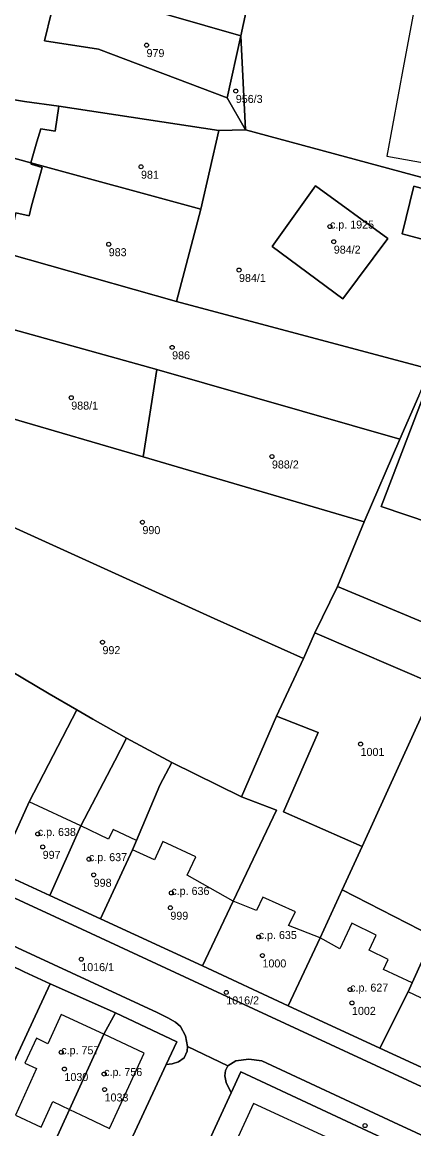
# Model space of a CAD drawing. Extents: x -878211 to -870363, y -1058464 to -1052522.
# Drawn here: x -874951.8 to -874902.9, y -1056537.8 to -1056399.5 of the extents above; entities that cross this region are included whole.
import ezdxf

# ---------------------------------------------------------------- set-up
doc = ezdxf.new("R2010")
doc.units = 0
for name, color, linetype in [('Definiční body', 7, 'Continuous'), ('Polygon budovy', 7, 'Continuous'), ('Polygon parcely', 7, 'Continuous')]:
    doc.layers.add(name, color=color, linetype=linetype)

msp = doc.modelspace()

# ---------------------------------------------------------------- linework, layer by layer
at = {"layer": 'Definiční body'}
for centre in [(-874936.26, -1056402.38994), (-874925.11, -1056408.11994), (-874936.95, -1056417.58994), (-874913.35, -1056425.05994), (-874912.87, -1056426.94994), (-874940.98, -1056427.26994), (-874924.71, -1056430.48994), (-874933.06, -1056440.15994), (-874945.66, -1056446.43994), (-874920.6, -1056453.79994), (-874936.77, -1056461.99994), (-874941.76, -1056476.99994), (-874909.53, -1056489.71994), (-874949.84, -1056500.95994), (-874949.23, -1056502.57994), (-874943.45, -1056504.10994), (-874942.86, -1056506.06994), (-874933.16, -1056508.32994), (-874933.28, -1056510.18994), (-874922.25, -1056513.83994), (-874944.41, -1056516.60994), (-874921.78, -1056516.14994), (-874926.3, -1056520.76994), (-874910.83, -1056520.40994), (-874910.6, -1056522.07994), (-874946.91, -1056528.23994), (-874946.51, -1056530.33994), (-874941.55, -1056530.95994), (-874941.5, -1056532.89994), (-874908.97, -1056537.40994)]:
    msp.add_circle(centre, 0.25, dxfattribs=at)
at = {"layer": 'Polygon budovy'}
for points in [[(-874919.29, -1056391.92), (-874919.61, -1056394.29), (-874915.96, -1056394.74), (-874915.61, -1056392.19), (-874905.02, -1056392.98), (-874901.98, -1056393.2), (-874904.11, -1056404.76), (-874906.24, -1056416.24), (-874898.07, -1056417.7), (-874895.86, -1056406.18), (-874894.55, -1056399.35), (-874892.45, -1056387.93), (-874896.72, -1056387.12), (-874896.52, -1056385.93), (-874897.95, -1056385.7), (-874898.12, -1056386.86), (-874899.99, -1056386.5), (-874899.81, -1056384.72), (-874918.34, -1056382.71)], [(-874906.11, -1056426.56), (-874915.17, -1056419.95), (-874920.57, -1056427.55), (-874911.73, -1056434.07)], [(-874904.34, -1056425.96), (-874897.65, -1056427.77), (-874896.16, -1056421.83), (-874902.86, -1056420.03)], [(-874950.93, -1056496.96), (-874954.87, -1056505.66), (-874948.32, -1056508.67), (-874944.46, -1056499.96)], [(-874938.01, -1056502.94), (-874937.51, -1056501.79), (-874940.42, -1056500.39), (-874941, -1056501.62), (-874944.46, -1056499.96), (-874948.32, -1056508.67), (-874942.01, -1056511.56)], [(-874938.01, -1056502.94), (-874942.01, -1056511.56), (-874929.29, -1056517.42), (-874925.45, -1056509.34), (-874931.19, -1056506.1), (-874930.11, -1056503.83), (-874934.24, -1056501.9), (-874935.28, -1056504.2)], [(-874929.29, -1056517.42), (-874918.59, -1056522.44), (-874914.59, -1056513.94), (-874918.55, -1056512.38), (-874917.64, -1056510.71), (-874921.74, -1056508.84), (-874922.53, -1056510.54), (-874925.45, -1056509.34)], [(-874907.13, -1056527.72), (-874903.57, -1056520.67), (-874903.07, -1056519.58), (-874906.65, -1056517.88), (-874906.07, -1056516.64), (-874908.46, -1056515.5), (-874907.58, -1056513.6), (-874910.62, -1056512.12), (-874912.12, -1056515.32), (-874914.59, -1056513.94), (-874918.59, -1056522.44)], [(-874907.13, -1056527.72), (-874896.18, -1056532.77), (-874892.88, -1056525.66), (-874896.11, -1056524.17), (-874894.73, -1056521.12), (-874895.69, -1056520.69), (-874895.19, -1056519.66), (-874897.02, -1056518.8), (-874897.9, -1056520.65), (-874899.66, -1056519.81), (-874900.68, -1056522.04), (-874901.99, -1056521.42), (-874903.57, -1056520.67)], [(-874949.99, -1056530.28), (-874952.64, -1056536.12), (-874949.43, -1056537.58), (-874947.98, -1056534.38), (-874945.87, -1056535.39), (-874941.58, -1056525.98), (-874946.91, -1056523.52), (-874948.57, -1056527.17), (-874950, -1056526.46), (-874951.45, -1056529.61)], [(-874936.56, -1056528.36), (-874941.58, -1056525.98), (-874945.87, -1056535.39), (-874943.75, -1056536.41), (-874940.9, -1056537.78)], [(-874913.88, -1056538.8), (-874922.9, -1056534.63), (-874927.24, -1056544.05), (-874918.17, -1056548.25)]]:
    msp.add_lwpolyline(points, close=True, dxfattribs=at)
at = {"layer": 'Polygon parcely'}
for points in [[(-874959.76, -1056378.53), (-874963.08, -1056389.92), (-874952.14, -1056393.26), (-874947.24, -1056394.66), (-874924.5, -1056401.21), (-874920.55, -1056383.05), (-874920.12, -1056379.07), (-874925.02, -1056378.69), (-874929.4, -1056378.36), (-874935.19, -1056378.83), (-874939.25, -1056379.13), (-874940.56, -1056384.12), (-874947.52, -1056382.09), (-874949.34, -1056381.56)], [(-874923.91, -1056412.98), (-874894.75, -1056420.85), (-874893.04, -1056416.51), (-874890.82, -1056408.96), (-874885.57, -1056399.58), (-874862.13, -1056399.47), (-874861.41, -1056393.71), (-874850.27, -1056392.72), (-874850.58, -1056385.39), (-874853.91, -1056385.5), (-874889.34, -1056382.25), (-874889.5, -1056381.99), (-874894.83, -1056381.48), (-874894.82, -1056381.67), (-874905.74, -1056380.82), (-874918.12, -1056382.02), (-874920.55, -1056383.05), (-874924.5, -1056401.21)], [(-874927.21, -1056413.07), (-874923.91, -1056412.98), (-874926.18, -1056408.98), (-874942.27, -1056402.9), (-874949.01, -1056401.83), (-874947.24, -1056394.66), (-874952.14, -1056393.26), (-874963.08, -1056389.92), (-874966.7, -1056402.29), (-874967.66, -1056405.55), (-874957.75, -1056408.4), (-874951.48, -1056409.42), (-874947.2, -1056410.02)], [(-874924.5, -1056401.21), (-874947.24, -1056394.66), (-874949.01, -1056401.83), (-874942.27, -1056402.9), (-874926.18, -1056408.98)], [(-874923.91, -1056412.98), (-874924.5, -1056401.21), (-874926.18, -1056408.98)], [(-874947.65, -1056413.12), (-874947.2, -1056410.02), (-874951.48, -1056409.42), (-874957.75, -1056408.4), (-874967.66, -1056405.55), (-874969.53, -1056411.81), (-874959.54, -1056414.63), (-874954.84, -1056415.97), (-874950.72, -1056417.09), (-874949.95, -1056414.48), (-874949.48, -1056412.86)], [(-874929.49, -1056422.89), (-874927.21, -1056413.07), (-874947.2, -1056410.02), (-874947.65, -1056413.12), (-874949.48, -1056412.86), (-874949.95, -1056414.48), (-874950.72, -1056417.09)], [(-874963.22, -1056425.61), (-874963.21, -1056425.75), (-874962.81, -1056425.81), (-874955.52, -1056427.88), (-874953.65, -1056428.41), (-874952.58, -1056423.34), (-874950.93, -1056423.7), (-874950.63, -1056422.46), (-874949.3, -1056417.66), (-874950.68, -1056417.27), (-874950.72, -1056417.09), (-874954.84, -1056415.97), (-874959.54, -1056414.63), (-874969.53, -1056411.81), (-874972.76, -1056422.98)], [(-874900.82, -1056442.88), (-874897.87, -1056436.98), (-874897.22, -1056435.2), (-874895.51, -1056431.25), (-874895.62, -1056424.45), (-874894.75, -1056420.85), (-874923.91, -1056412.98), (-874927.21, -1056413.07), (-874929.49, -1056422.89), (-874932.5, -1056434.41)], [(-874953.65, -1056428.41), (-874932.5, -1056434.41), (-874929.49, -1056422.89), (-874950.72, -1056417.09), (-874950.68, -1056417.27), (-874949.3, -1056417.66), (-874950.63, -1056422.46), (-874950.93, -1056423.7), (-874952.58, -1056423.34)], [(-874915.17, -1056419.95), (-874920.57, -1056427.55), (-874911.73, -1056434.07), (-874906.11, -1056426.56)], [(-874915.17, -1056419.95), (-874906.11, -1056426.56), (-874911.73, -1056434.07), (-874920.57, -1056427.55)], [(-874897.65, -1056427.77), (-874904.34, -1056425.96), (-874902.86, -1056420.03), (-874896.16, -1056421.83)], [(-874897.65, -1056427.77), (-874896.16, -1056421.83), (-874902.86, -1056420.03), (-874904.34, -1056425.96)], [(-874953.97, -1056437.61), (-874934.97, -1056442.94), (-874904.61, -1056451.62), (-874902.27, -1056446.22), (-874900.82, -1056442.88), (-874932.5, -1056434.41), (-874953.65, -1056428.41), (-874955.52, -1056427.88), (-874956.42, -1056431.54), (-874953.27, -1056432.5), (-874953.77, -1056434.39), (-874954.58, -1056437.43)], [(-874936.69, -1056453.85), (-874934.97, -1056442.94), (-874953.97, -1056437.61), (-874955.22, -1056441.96), (-874956.89, -1056441.46), (-874958.35, -1056447.54), (-874957, -1056447.9), (-874953.21, -1056449.02)], [(-874909.08, -1056461.94), (-874904.61, -1056451.62), (-874934.97, -1056442.94), (-874936.69, -1056453.85)], [(-874895.6, -1056448.63), (-874901.79, -1056446.55), (-874906.96, -1056460.04), (-874900.78, -1056462.13), (-874877.55, -1056470.59), (-874874.12, -1056461.57), (-874873.57, -1056461.82), (-874872.94, -1056460.12), (-874873.5, -1056459.87), (-874872.57, -1056457.43), (-874878.38, -1056455.25), (-874877.57, -1056453.04), (-874883.36, -1056450.87), (-874884.17, -1056453.03)], [(-874895.6, -1056448.63), (-874884.17, -1056453.03), (-874883.36, -1056450.87), (-874877.57, -1056453.04), (-874878.38, -1056455.25), (-874872.57, -1056457.43), (-874873.5, -1056459.87), (-874872.94, -1056460.12), (-874873.57, -1056461.82), (-874874.12, -1056461.57), (-874877.55, -1056470.59), (-874900.78, -1056462.13), (-874906.96, -1056460.04), (-874901.79, -1056446.55)], [(-874916.64, -1056479.02), (-874915.23, -1056475.84), (-874912.43, -1056470.04), (-874909.08, -1056461.94), (-874936.69, -1056453.85), (-874953.21, -1056449.02), (-874954.08, -1056455.02), (-874955.81, -1056455.27), (-874958.06, -1056460.29), (-874927.81, -1056474.02)], [(-874933.12, -1056492.01), (-874924.4, -1056496.32), (-874920.02, -1056486.22), (-874916.64, -1056479.02), (-874927.81, -1056474.02), (-874958.06, -1056460.29), (-874959.23, -1056469.18), (-874962.73, -1056474.74), (-874956.59, -1056478.61), (-874948.42, -1056483.43), (-874944.97, -1056485.46), (-874942.97, -1056486.61), (-874938.77, -1056489.01)], [(-874856.56, -1056493.39), (-874912.43, -1056470.04), (-874915.23, -1056475.84), (-874900.11, -1056482.31), (-874889.81, -1056486.59), (-874868.93, -1056495.49), (-874871.28, -1056503.95), (-874860.34, -1056507.29), (-874858.75, -1056502.04)], [(-874915.23, -1056475.84), (-874916.64, -1056479.02), (-874920.02, -1056486.22), (-874914.82, -1056488.29), (-874919.17, -1056498.18), (-874909.31, -1056502.51), (-874900.11, -1056482.31)], [(-874956.59, -1056478.61), (-874960.99, -1056488.07), (-874963.61, -1056493.69), (-874966.64, -1056500.19), (-874957.51, -1056504.39), (-874954.87, -1056505.66), (-874950.93, -1056496.96), (-874947.92, -1056491.14), (-874944.97, -1056485.46), (-874948.42, -1056483.43)], [(-874897.52, -1056506.72), (-874889.81, -1056486.59), (-874900.11, -1056482.31), (-874909.31, -1056502.51), (-874911.83, -1056507.96), (-874900.48, -1056513.79), (-874899.06, -1056510.59)], [(-874944.97, -1056485.46), (-874947.92, -1056491.14), (-874950.93, -1056496.96), (-874954.87, -1056505.66), (-874948.32, -1056508.67), (-874944.46, -1056499.96), (-874940.21, -1056491.82), (-874938.77, -1056489.01), (-874942.97, -1056486.61)], [(-874924.4, -1056496.32), (-874920.03, -1056497.97), (-874925.45, -1056509.34), (-874929.29, -1056517.42), (-874918.59, -1056522.44), (-874914.59, -1056513.94), (-874911.83, -1056507.96), (-874909.31, -1056502.51), (-874919.17, -1056498.18), (-874914.82, -1056488.29), (-874920.02, -1056486.22)], [(-874933.12, -1056492.01), (-874938.77, -1056489.01), (-874940.21, -1056491.82), (-874944.46, -1056499.96), (-874948.32, -1056508.67), (-874942.01, -1056511.56), (-874938.01, -1056502.94), (-874937.51, -1056501.79), (-874934.61, -1056494.87)], [(-874933.12, -1056492.01), (-874934.61, -1056494.87), (-874937.51, -1056501.79), (-874938.01, -1056502.94), (-874942.01, -1056511.56), (-874929.29, -1056517.42), (-874925.45, -1056509.34), (-874920.03, -1056497.97), (-874924.4, -1056496.32)], [(-874885.99, -1056510.84), (-874897.52, -1056506.72), (-874899.06, -1056510.59), (-874900.48, -1056513.79), (-874903.07, -1056519.58), (-874903.57, -1056520.67), (-874907.13, -1056527.72), (-874896.18, -1056532.77), (-874892.88, -1056525.66), (-874891.51, -1056522.63)], [(-874911.83, -1056507.96), (-874914.59, -1056513.94), (-874918.59, -1056522.44), (-874907.13, -1056527.72), (-874903.57, -1056520.67), (-874903.07, -1056519.58), (-874900.48, -1056513.79)], [(-874958.82, -1056542.24), (-874956.28, -1056536.83), (-874948.29, -1056519.7), (-874951.55, -1056518.17), (-874959.52, -1056514.3), (-874960.83, -1056517.06), (-874965.22, -1056526.61), (-874970.16, -1056537.11), (-874964.77, -1056539.33), (-874960.7, -1056541.32)], [(-874948.29, -1056519.7), (-874956.28, -1056536.83), (-874958.82, -1056542.24), (-874955.27, -1056543.98), (-874953.2, -1056544.86), (-874950.7, -1056545.97), (-874947.83, -1056539.69), (-874945.87, -1056535.39), (-874941.58, -1056525.98), (-874940.15, -1056523.31)], [(-874933.79, -1056529.77), (-874932.47, -1056526.92), (-874940.15, -1056523.31), (-874941.58, -1056525.98), (-874945.87, -1056535.39), (-874947.83, -1056539.69), (-874950.7, -1056545.97), (-874948.41, -1056546.98), (-874945.67, -1056548.2), (-874942.96, -1056549.46)], [(-874857.65, -1056561.49), (-874856.84, -1056559.46), (-874875.82, -1056550.68), (-874905.42, -1056536.96), (-874921.88, -1056529.32), (-874923.47, -1056529.11), (-874925.12, -1056529.32), (-874926.09, -1056529.93), (-874926.4, -1056530.51), (-874926.47, -1056531.18), (-874926.31, -1056532.03), (-874925.7, -1056533.32), (-874924.49, -1056530.68), (-874905.58, -1056539.53), (-874894.95, -1056544.15), (-874889.56, -1056546.64), (-874884.16, -1056549.26), (-874878.49, -1056551.51), (-874873.16, -1056554.23)], [(-874905.58, -1056539.53), (-874924.49, -1056530.68), (-874925.7, -1056533.32), (-874934.84, -1056553.16), (-874932.13, -1056554.36), (-874928.08, -1056556.15), (-874927.85, -1056556.25), (-874922.18, -1056559.01), (-874915.9, -1056561.86), (-874913.9, -1056557.58)]]:
    msp.add_lwpolyline(points, close=True, dxfattribs=at)
for points in [[(-874902.27, -1056446.22), (-874904.61, -1056451.62), (-874909.08, -1056461.94), (-874912.43, -1056470.04), (-874856.56, -1056493.39)], [(-874896.18, -1056532.77), (-874907.13, -1056527.72), (-874918.59, -1056522.44), (-874929.29, -1056517.42), (-874942.01, -1056511.56), (-874948.32, -1056508.67), (-874954.87, -1056505.66), (-874957.51, -1056504.39), (-874966.64, -1056500.19), (-874977.34, -1056495.26), (-874988.29, -1056490.21), (-874990.9, -1056488.92), (-874993.55, -1056487.42), (-874994, -1056489.02), (-874994.15, -1056489.56), (-874992.47, -1056490.55), (-874989.14, -1056492.13), (-874979.87, -1056496.45), (-874944.35, -1056512.87), (-874926.87, -1056520.97), (-874895.74, -1056535.41)], [(-874895.74, -1056535.41), (-874926.87, -1056520.97), (-874944.35, -1056512.87), (-874979.87, -1056496.45), (-874989.14, -1056492.13), (-874992.47, -1056490.55), (-874994.15, -1056489.56), (-874995.85, -1056495.51), (-874994.29, -1056495.76), (-874974.98, -1056504.74), (-874950.14, -1056516.23), (-874934.95, -1056523.28), (-874933.59, -1056523.93), (-874932.63, -1056524.5), (-874932.02, -1056525.03), (-874931.4, -1056526.17), (-874931.16, -1056527.54), (-874926.09, -1056529.93), (-874925.12, -1056529.32), (-874923.47, -1056529.11), (-874921.88, -1056529.32), (-874905.42, -1056536.96), (-874875.82, -1056550.68)], [(-874959.52, -1056514.3), (-874951.55, -1056518.17), (-874948.29, -1056519.7), (-874940.15, -1056523.31), (-874932.47, -1056526.92), (-874933.79, -1056529.77), (-874933.07, -1056529.69), (-874932.26, -1056529.44), (-874931.56, -1056528.92), (-874931.2, -1056528.12), (-874931.16, -1056527.54), (-874931.4, -1056526.17), (-874932.02, -1056525.03), (-874932.63, -1056524.5), (-874933.59, -1056523.93), (-874934.95, -1056523.28), (-874950.14, -1056516.23), (-874974.98, -1056504.74)], [(-874934.84, -1056553.16), (-874925.7, -1056533.32), (-874926.31, -1056532.03), (-874926.47, -1056531.18), (-874926.4, -1056530.51), (-874926.09, -1056529.93), (-874931.16, -1056527.54), (-874931.2, -1056528.12), (-874931.56, -1056528.92), (-874932.26, -1056529.44), (-874933.07, -1056529.69), (-874933.79, -1056529.77), (-874942.96, -1056549.46)]]:
    msp.add_lwpolyline(points, dxfattribs=at)

# ---------------------------------------------------------------- texts
at = {"layer": 'Definiční body'}
for s, p in [('979', (-874936.26, -1056403.879)), ('956/3', (-874925.11, -1056409.609)), ('981', (-874936.95, -1056419.079)), ('c.p. 1925', (-874913.35, -1056425.31)), ('983', (-874940.98, -1056428.759)), ('984/2', (-874912.87, -1056428.439)), ('984/1', (-874924.71, -1056431.979)), ('986', (-874933.06, -1056441.649)), ('988/1', (-874945.66, -1056447.929)), ('988/2', (-874920.6, -1056455.289)), ('990', (-874936.77, -1056463.489)), ('992', (-874941.76, -1056478.489)), ('1001', (-874909.53, -1056491.209)), ('c.p. 638', (-874949.84, -1056501.21)), ('997', (-874949.23, -1056504.069)), ('c.p. 637', (-874943.45, -1056504.36)), ('998', (-874942.86, -1056507.559)), ('c.p. 636', (-874933.16, -1056508.58)), ('999', (-874933.28, -1056511.679)), ('c.p. 635', (-874922.25, -1056514.09)), ('1000', (-874921.78, -1056517.639)), ('1016/1', (-874944.41, -1056518.099)), ('c.p. 627', (-874910.83, -1056520.659)), ('1016/2', (-874926.3, -1056522.259)), ('1002', (-874910.6, -1056523.569)), ('c.p. 757', (-874946.91, -1056528.49)), ('c.p. 756', (-874941.55, -1056531.21)), ('1030', (-874946.51, -1056531.829)), ('1033', (-874941.5, -1056534.389))]:
    msp.add_text(s, height=0.999996, dxfattribs=at).set_placement(p)

doc.saveas('drawing.dxf')
